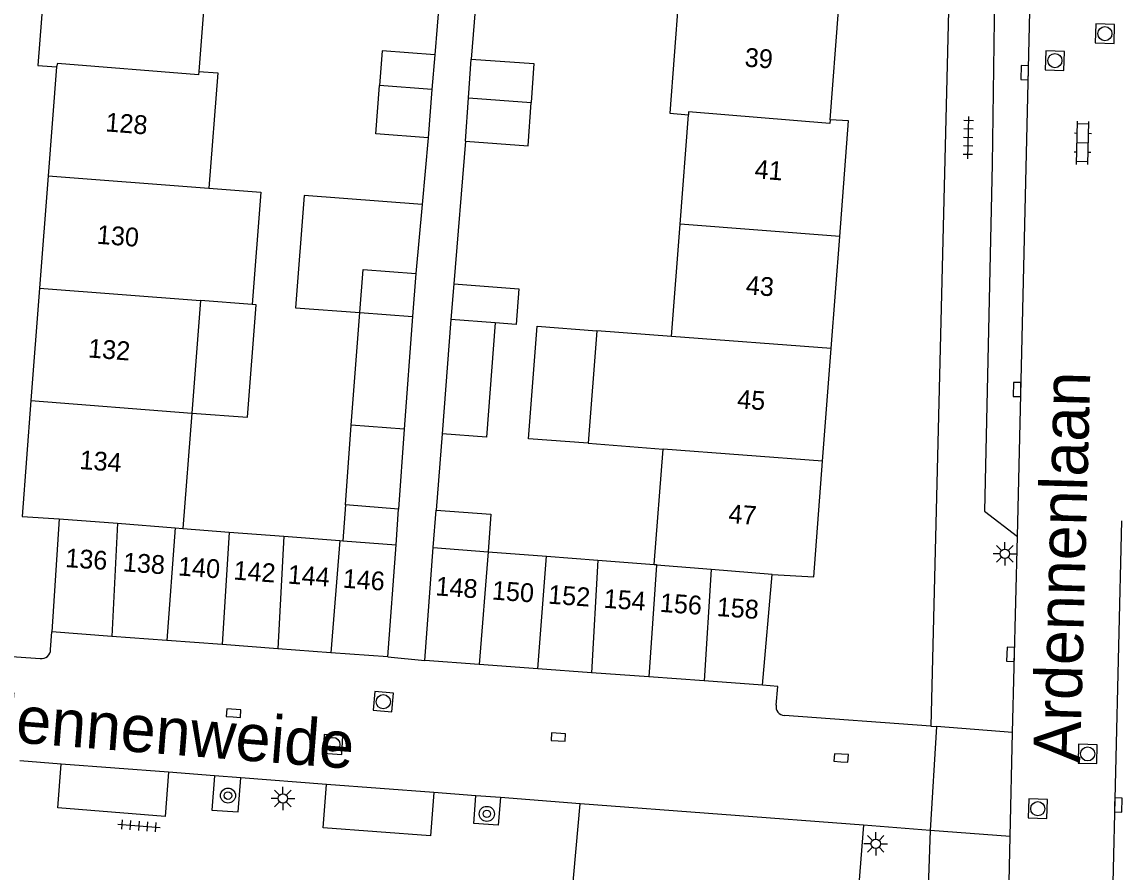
# Model space of a CAD drawing. Extents: x 132994 to 136000, y 393499 to 395512.
# Drawn here: x 134112.4 to 134170.7, y 394251.9 to 394297.1 of the extents above; entities that cross this region are included whole.
import ezdxf

# ---------------------------------------------------------------- set-up
doc = ezdxf.new("R2010")
doc.units = 0
for name, color, linetype in [('gg-afsc-erfafscheiding', 7, 'Continuous'), ('gg-anno-huisnummerreeks BGT', 7, 'Continuous'), ('gg-anno-openbare ruimte label', 7, 'Continuous'), ('gg-bbg-bijgebouw', 7, 'Continuous'), ('gg-bbg-gedigitaliseerde bebouwing', 7, 'Continuous'), ('gg-bbg-gedigitaliseerde bijgebouw', 7, 'Continuous'), ('gg-bbg-hoofdgebouw', 7, 'Continuous'), ('gg-bbg-luifel en loopbrug', 7, 'Continuous'), ('gg-bbg-tussenscheiding', 7, 'Continuous'), ('gg-knt-verharding', 7, 'Continuous'), ('gg-knt-verharding nz', 7, 'Continuous'), ('gt-grn-weggrens', 7, 'Continuous'), ('gt-symb-boom', 7, 'Continuous'), ('gt-symb-klinker verharding', 7, 'Continuous'), ('gt-symb-kolk', 7, 'Continuous'), ('gt-symb-lichtmast', 7, 'Continuous'), ('gt-symb-rioolschacht', 7, 'Continuous'), ('gt-symb-tegel verharding', 7, 'Continuous')]:
    doc.layers.add(name, color=color, linetype=linetype)

# ---------------------------------------------------------------- blocks, each defined once
blk = doc.blocks.new('gt0-KL1')
at = {"layer": 'gt-symb-klinker verharding'}
for p, q in [((-1.15, 0.3), (1.15, 0.3)), ((-1, -0.3), (-1, 0.3)), ((-0.5, 0.3), (-0.5, 0.45)), ((0, -0.3), (0, 0.3)), ((0.5, 0.3), (0.5, 0.45)), ((1, -0.3), (1, 0.3)), ((-1.15, -0.3), (1.15, -0.3)), ((-0.5, -0.45), (-0.5, -0.3)), ((0.5, -0.45), (0.5, -0.3))]:
    blk.add_line(p, q, dxfattribs=at)
blk = doc.blocks.new('gt0-RS')
at = {"layer": 'gt-symb-rioolschacht'}
blk.add_lwpolyline([(-0.5, -0.5), (0.5, -0.5), (0.5, 0.5), (-0.5, 0.5)], close=True, dxfattribs=at)
blk.add_circle((0, 0), 0.375, dxfattribs=at)
blk = doc.blocks.new('gt0-LMAST')
at = {"layer": 'gt-symb-lichtmast'}
for p, q in [((-0.005, 0.246), (-0.005, 0.621)), ((-0.182, 0.173), (-0.447, 0.438)), ((0.172, 0.173), (0.437, 0.438)), ((-0.255, -0.004), (-0.63, -0.004)), ((-0.182, -0.181), (-0.447, -0.446)), ((-0.005, -0.254), (-0.005, -0.629)), ((0.437, -0.446), (0.172, -0.181)), ((0.245, -0.004), (0.62, -0.004))]:
    blk.add_line(p, q, dxfattribs=at)
blk.add_circle((-0.005, -0.004), 0.25, dxfattribs=at)
blk = doc.blocks.new('gt0-KOLK')
at = {"layer": 'gt-symb-kolk'}
blk.add_lwpolyline([(0, 0), (0.375, 0), (0.375, 0.4), (-0.375, 0.4), (-0.375, 0), (0, 0)], dxfattribs=at)
blk = doc.blocks.new('gt0-TEG1')
at = {"layer": 'gt-symb-tegel verharding'}
for p, q in [((-1.125, 0), (1.125, 0)), ((-0.9, -0.25), (-0.9, 0.25)), ((-0.45, -0.25), (-0.45, 0.25)), ((0, -0.25), (0, 0.25)), ((0.45, -0.25), (0.45, 0.25)), ((0.9, -0.25), (0.9, 0.25))]:
    blk.add_line(p, q, dxfattribs=at)
blk = doc.blocks.new('gt0-BOOM')
at = {"layer": 'gt-symb-boom'}
for radius in [0.4, 0.2]:
    blk.add_circle((0, 0), radius, dxfattribs=at)

msp = doc.modelspace()

# ---------------------------------------------------------------- linework, layer by layer
at = {"layer": 'gg-afsc-erfafscheiding'}
for p, q in [((134134.993, 394303.069), (134134.375, 394295.378)), ((134136.944, 394302.919), (134136.322, 394295.154)), ((134134.021, 394290.97), (134133.699, 394287.417)), ((134136.013, 394290.781), (134135.384, 394283.197)), ((134134.771, 394275.215), (134134.444, 394271.147)), ((134160.8, 394259.652), (134153, 394260.219))]:
    msp.add_line(p, q, dxfattribs=at)
msp.add_lwpolyline([(134152.56, 394260.78), (134152.64, 394261.76), (134151.83, 394261.83)], dxfattribs=at)
msp.add_arc((134153.023, 394260.69), 0.472, 169.03279, 267.18237, dxfattribs=at)
at = {"layer": 'gg-bbg-bijgebouw'}
for p, q in [((134114.38, 394270.69), (134113.98, 394264.67)), ((134151.83, 394261.83), (134152.34, 394267.73)), ((134117.184, 394264.432), (134113.98, 394264.67)), ((134120.112, 394264.214), (134117.184, 394264.432)), ((134123.057, 394263.995), (134120.112, 394264.214)), ((134126.015, 394263.775), (134123.057, 394263.995)), ((134128.835, 394263.566), (134126.015, 394263.775)), ((134131.87, 394263.34), (134128.835, 394263.566)), ((134136.747, 394262.937), (134133.85, 394263.15)), ((134139.861, 394262.709), (134136.747, 394262.937)), ((134142.729, 394262.498), (134139.861, 394262.709)), ((134145.78, 394262.274), (134142.729, 394262.498)), ((134148.716, 394262.059), (134145.78, 394262.274)), ((134151.83, 394261.83), (134148.716, 394262.059))]:
    msp.add_line(p, q, dxfattribs=at)
at = {"layer": 'gg-bbg-gedigitaliseerde bebouwing'}
for p, q in [((134122.261, 394300.307), (134121.819, 394294.5)), ((134147.445, 394286.365), (134147.888, 394292.194)), ((134146.989, 394280.394), (134147.445, 394286.365)), ((134121.893, 394282.302), (134121.437, 394276.317)), ((134124.648, 394282.09), (134121.893, 394282.302)), ((134143.001, 394280.698), (134142.541, 394274.707)), ((134146.989, 394280.394), (134143.001, 394280.698)), ((134121.437, 394276.317), (134120.969, 394270.174)), ((134142.541, 394274.707), (134146.534, 394274.4)), ((134146.066, 394268.263), (134146.534, 394274.4))]:
    msp.add_line(p, q, dxfattribs=at)
for points in [[(134147.358, 394298.392), (134146.892, 394292.27), (134147.888, 394292.194)], [(134121.819, 394294.5), (134122.816, 394294.424), (134122.348, 394288.283)], [(134122.348, 394288.283), (134125.107, 394288.071), (134124.648, 394282.09)]]:
    msp.add_lwpolyline(points, dxfattribs=at)
at = {"layer": 'gg-bbg-gedigitaliseerde bijgebouw'}
for p, q in [((134134.375, 394295.378), (134134.227, 394293.535)), ((134136.176, 394293.091), (134136.322, 394295.154)), ((134134.227, 394293.535), (134134.021, 394290.97)), ((134136.013, 394290.781), (134136.176, 394293.091)), ((134133.367, 394283.747), (134133.191, 394281.448)), ((134135.384, 394283.197), (134135.237, 394281.291)), ((134129.932, 394275.668), (134130.391, 394281.661)), ((134133.191, 394281.448), (134132.753, 394275.453)), ((134135.237, 394281.291), (134134.771, 394275.215)), ((134132.753, 394275.453), (134129.932, 394275.668)), ((134129.617, 394271.426), (134129.476, 394269.526)), ((134132.454, 394271.209), (134129.617, 394271.426)), ((134132.313, 394269.31), (134132.454, 394271.209)), ((134134.296, 394269.159), (134134.444, 394271.147)), ((134120.969, 394270.174), (134123.43, 394269.987)), ((134123.43, 394269.987), (134126.335, 394269.765)), ((134126.335, 394269.765), (134129.325, 394269.538)), ((134129.325, 394269.538), (134129.476, 394269.526)), ((134131.87, 394263.34), (134132.313, 394269.31)), ((134133.85, 394263.15), (134134.296, 394269.159)), ((134137.218, 394268.937), (134140.319, 394268.7)), ((134140.319, 394268.7), (134143.055, 394268.492)), ((134143.055, 394268.492), (134146.066, 394268.263))]:
    msp.add_line(p, q, dxfattribs=at)
for points in [[(134134.375, 394295.378), (134131.581, 394295.593), (134131.439, 394293.752)], [(134136.322, 394295.154), (134139.652, 394294.918), (134139.505, 394292.836)], [(134134.021, 394290.97), (134131.242, 394291.183), (134131.439, 394293.752)], [(134136.013, 394290.781), (134139.343, 394290.546), (134139.505, 394292.836)], [(134130.391, 394281.661), (134130.567, 394283.962), (134133.367, 394283.747)], [(134135.384, 394283.197), (134138.858, 394282.93), (134138.712, 394281.026), (134137.602, 394281.111)], [(134137.602, 394281.111), (134137.136, 394275.034), (134134.771, 394275.215)], [(134134.444, 394271.147), (134137.366, 394270.93), (134137.218, 394268.937)]]:
    msp.add_lwpolyline(points, dxfattribs=at)
at = {"layer": 'gg-bbg-hoofdgebouw'}
for p, q in [((134155.431, 394291.92), (134155.875, 394297.742)), ((134114.24, 394294.74), (134113.794, 394288.943)), ((134113.794, 394288.943), (134113.335, 394282.97)), ((134155.486, 394279.745), (134155.942, 394285.716)), ((134113.335, 394282.97), (134112.874, 394276.977)), ((134155.029, 394273.751), (134155.486, 394279.745))]:
    msp.add_line(p, q, dxfattribs=at)
for points in [[(134113.713, 394300.96), (134113.24, 394294.82), (134114.24, 394294.74)], [(134155.942, 394285.716), (134156.41, 394291.86), (134155.431, 394291.92)], [(134112.874, 394276.977), (134112.4, 394270.82), (134114.38, 394270.69)], [(134152.34, 394267.73), (134154.56, 394267.6), (134155.029, 394273.751)]]:
    msp.add_lwpolyline(points, dxfattribs=at)
at = {"layer": 'gg-bbg-luifel en loopbrug'}
for p, q in [((134133.699, 394287.417), (134133.367, 394283.747)), ((134129.617, 394271.426), (134129.932, 394275.668)), ((134132.753, 394275.453), (134132.454, 394271.209))]:
    msp.add_line(p, q, dxfattribs=at)
for points in [[(134133.699, 394287.417), (134127.419, 394287.895), (134126.963, 394281.922), (134130.391, 394281.661)], [(134121.437, 394276.317), (134124.403, 394276.091), (134124.859, 394282.074), (134124.648, 394282.09)], [(134142.541, 394274.707), (134139.373, 394274.95), (134139.833, 394280.941), (134143.001, 394280.698)]]:
    msp.add_lwpolyline(points, dxfattribs=at)
at = {"layer": 'gg-bbg-tussenscheiding'}
for p, q in [((134134.227, 394293.535), (134131.439, 394293.752)), ((134136.176, 394293.091), (134139.505, 394292.836)), ((134113.794, 394288.943), (134122.348, 394288.283)), ((134155.942, 394285.716), (134147.445, 394286.365)), ((134113.335, 394282.97), (134121.893, 394282.302)), ((134130.391, 394281.661), (134133.191, 394281.448)), ((134137.602, 394281.111), (134135.237, 394281.291)), ((134155.486, 394279.745), (134146.989, 394280.394)), ((134112.874, 394276.977), (134121.437, 394276.317)), ((134155.029, 394273.751), (134146.534, 394274.4)), ((134114.38, 394270.69), (134117.474, 394270.452)), ((134117.474, 394270.452), (134117.184, 394264.432)), ((134117.474, 394270.452), (134120.554, 394270.207)), ((134120.554, 394270.207), (134120.112, 394264.214)), ((134120.554, 394270.207), (134120.969, 394270.174)), ((134123.43, 394269.987), (134123.057, 394263.995)), ((134126.335, 394269.765), (134126.015, 394263.775)), ((134129.325, 394269.538), (134128.835, 394263.566)), ((134129.476, 394269.526), (134132.313, 394269.31)), ((134134.296, 394269.159), (134137.218, 394268.937)), ((134137.218, 394268.937), (134136.747, 394262.937)), ((134139.861, 394262.709), (134140.319, 394268.7)), ((134143.055, 394268.492), (134142.729, 394262.498)), ((134146.182, 394268.218), (134145.78, 394262.274)), ((134149.089, 394267.988), (134146.182, 394268.218)), ((134149.089, 394267.988), (134148.716, 394262.059)), ((134152.34, 394267.73), (134149.089, 394267.988))]:
    msp.add_line(p, q, dxfattribs=at)
for points in [[(134121.819, 394294.5), (134121.793, 394294.324), (134114.279, 394294.928), (134114.24, 394294.74)], [(134155.431, 394291.92), (134155.423, 394291.734), (134147.887, 394292.353), (134147.888, 394292.194)], [(134146.066, 394268.263), (134146.184, 394268.252), (134146.182, 394268.218)]]:
    msp.add_lwpolyline(points, dxfattribs=at)
at = {"layer": 'gg-knt-verharding'}
for p, q in [((134162.16, 394315.509), (134160.8, 394259.652)), ((134165.15, 394259.322), (134165.4, 394269.755)), ((134113.92, 394263.73), (134113.98, 394264.67)), ((134108.36, 394263.63), (134113.371, 394263.25)), ((134131.87, 394263.34), (134133.85, 394263.15)), ((134161.1, 394259.63), (134160.75, 394254.11)), ((134160.8, 394259.652), (134161.1, 394259.63)), ((134165.017, 394253.786), (134165.15, 394259.322)), ((134114.483, 394257.635), (134112.289, 394257.802)), ((134120.191, 394257.2), (134114.483, 394257.635)), ((134122.65, 394257.012), (134120.191, 394257.2)), ((134124.042, 394256.907), (134122.65, 394257.012)), ((134128.608, 394256.559), (134124.042, 394256.907)), ((134134.322, 394256.124), (134128.608, 394256.559)), ((134136.562, 394255.953), (134134.322, 394256.124)), ((134137.871, 394255.853), (134136.562, 394255.953)), ((134142.122, 394255.529), (134137.871, 394255.853)), ((134141.67, 394250.558), (134142.122, 394255.529)), ((134157.199, 394254.38), (134156.823, 394249.445)), ((134160.75, 394254.11), (134157.199, 394254.38)), ((134164.915, 394249.532), (134165.017, 394253.786))]:
    msp.add_line(p, q, dxfattribs=at)
for points in [[(134166.504, 394315.792), (134164.526, 394314.948), (134164.208, 394299.794), (134164.053, 394289.56), (134163.648, 394271.102), (134165.4, 394269.755)], [(134122.65, 394257.012), (134122.511, 394255.193), (134123.904, 394255.088), (134124.042, 394256.907)], [(134137.871, 394255.853), (134137.759, 394254.387), (134136.45, 394254.477), (134136.562, 394255.953)]]:
    msp.add_lwpolyline(points, dxfattribs=at)
msp.add_arc((134113.423, 394263.745), 0.497, 264.01044, 358.31706, dxfattribs=at)
at = {"layer": 'gg-knt-verharding nz'}
for p, q in [((134165.4, 394269.755), (134166.504, 394315.792)), ((134170.946, 394270.584), (134170.295, 394243.843)), ((134157.199, 394254.38), (134142.122, 394255.529))]:
    msp.add_line(p, q, dxfattribs=at)
for points in [[(134120.191, 394257.2), (134120.012, 394254.855), (134114.306, 394255.312), (134114.483, 394257.635)], [(134134.322, 394256.124), (134134.146, 394253.817), (134128.432, 394254.237), (134128.608, 394256.559)]]:
    msp.add_lwpolyline(points, dxfattribs=at)
at = {"layer": 'gt-grn-weggrens'}
for p, q in [((134165.15, 394259.322), (134161.1, 394259.63)), ((134160.75, 394254.11), (134160.55, 394248.33)), ((134165.017, 394253.786), (134160.75, 394254.11))]:
    msp.add_line(p, q, dxfattribs=at)

# ---------------------------------------------------------------- block references
at = {"layer": 'gt-symb-boom'}
for p in [(134123.365, 394255.961), (134137.15, 394254.989)]:
    msp.add_blockref('gt0-BOOM', p, dxfattribs=at)
at = {"layer": 'gt-symb-klinker verharding', "rotation": 88.6251652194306}
msp.add_blockref('gt0-KL1', (134168.883, 394290.695), dxfattribs=at)
at = {"layer": 'gt-symb-kolk'}
for p, rotation in [((134165.992, 394294.428), 88.6251652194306), ((134165.587, 394277.567), 88.85423716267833), ((134165.24, 394263.466), 87.53533664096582), ((134123.65, 394260.145), -4.012171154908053), ((134140.943, 394258.875), -4.012171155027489), ((134156.007, 394257.766), -4.012171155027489), ((134170.577, 394255.466), -91.37483477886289)]:
    msp.add_blockref('gt0-KOLK', p, dxfattribs=dict(at, rotation=rotation))
at = {"layer": 'gt-symb-lichtmast'}
for p in [(134164.741, 394268.832), (134126.297, 394255.814), (134157.862, 394253.401)]:
    msp.add_blockref('gt0-LMAST', p, dxfattribs=at)
at = {"layer": 'gt-symb-rioolschacht'}
for p, rotation in [((134170.065, 394296.507), 88.22439947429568), ((134167.402, 394295.072), 87.93618027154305), ((134131.636, 394260.958), -5.2774060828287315), ((134128.954, 394258.682), -3.2688529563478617), ((134169.145, 394258.18), 88.45338970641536), ((134166.488, 394255.263), 87.9934610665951)]:
    msp.add_blockref('gt0-RS', p, dxfattribs=dict(at, rotation=rotation))
at = {"layer": 'gt-symb-tegel verharding'}
for p, rotation in [((134162.787, 394290.978), 88.6251652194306), ((134118.63, 394254.356), -4.35915162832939)]:
    msp.add_blockref('gt0-TEG1', p, dxfattribs=dict(at, rotation=rotation))

# ---------------------------------------------------------------- texts
at = {"layer": 'gg-anno-huisnummerreeks BGT'}
for s, rotation, p in [('39', 355.6, (134150.857, 394294.761)), ('128', 355.6, (134116.818, 394291.31)), ('41', 355.6, (134151.386, 394288.809)), ('130', 355.6, (134116.359, 394285.331)), ('43', 355.6, (134150.916, 394282.638)), ('132', 355.6, (134115.894, 394279.281)), ('45', 355.6, (134150.453, 394276.576)), ('134', 355.6, (134115.437, 394273.344)), ('47', 355.6, (134149.988, 394270.474)), ('136', 355.8, (134114.679, 394268.126)), ('138', 355.7, (134117.746, 394267.9)), ('140', 355.7, (134120.682, 394267.681)), ('142', 355.7, (134123.634, 394267.462)), ('144', 355.8, (134126.522, 394267.246)), ('146', 355.7, (134129.451, 394267.03)), ('148', 355.8, (134134.393, 394266.619)), ('150', 355.8, (134137.398, 394266.398)), ('152', 355.8, (134140.389, 394266.179)), ('154', 355.8, (134143.348, 394265.961)), ('156', 355.8, (134146.341, 394265.742)), ('158', 355.8, (134149.367, 394265.52))]:
    msp.add_text(s, height=1, rotation=rotation, dxfattribs=at).set_placement(p)
at = {"layer": 'gg-anno-openbare ruimte label'}
for s, rotation, p in [('Ardennenlaan', 88.5, (134168.741, 394257.68)), ('Ardennenweide', 355.5, (134106.832, 394259.201))]:
    msp.add_text(s, height=2.5, rotation=rotation, dxfattribs=at).set_placement(p)

doc.saveas('drawing.dxf')
